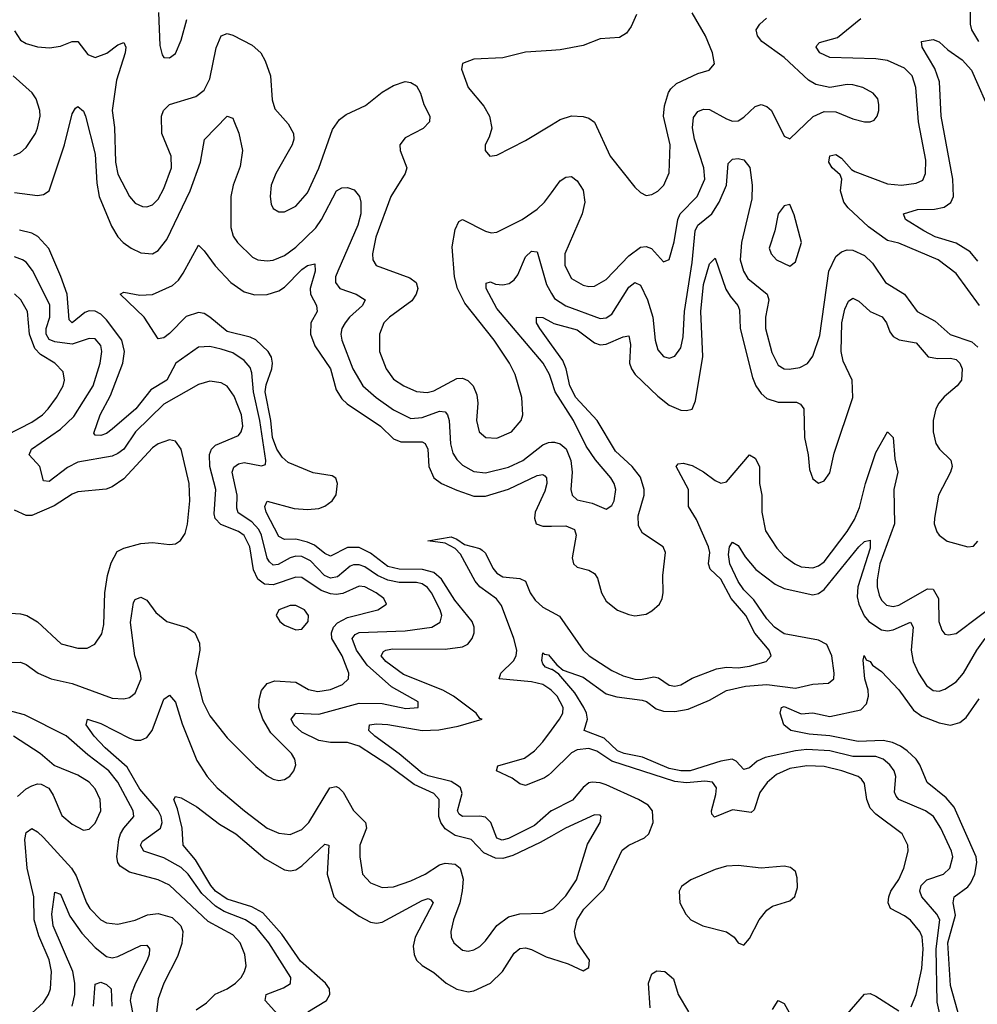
# Model space of a CAD drawing. Header units: inches. Extents: x 1843162 to 1959474, y 907081 to 1016326.
# Tile 595 of 656: x 1938148 to 1941483, y 964476 to 967906. Entities that reach past the tile are written whole.
import ezdxf

# ---------------------------------------------------------------- set-up
doc = ezdxf.new("R2010")
doc.units = ezdxf.units.IN
doc.header["$MEASUREMENT"] = 0
doc.layers.add('B9936', color=7, linetype='Continuous')
doc.layers.add('B9946', color=7, linetype='Continuous')

msp = doc.modelspace()

# ---------------------------------------------------------------- linework, layer by layer
at = {"layer": 'B9936', "color": 5}
for points, elevation in [([(1938631.1, 967931.1), (1938635.8, 967815.8), (1938643.8, 967783.8), (1938650, 967774), (1938670, 967772.7), (1938690, 967788.5), (1938710, 967834.8), (1938730, 967906.8)], 580), ([(1938130, 967866.7), (1938150, 967834.7), (1938170, 967822.5), (1938210, 967811.9), (1938251.7, 967808.3), (1938290, 967813.3), (1938330, 967830.1), (1938350, 967830.2), (1938384.9, 967784.9), (1938410, 967774.5), (1938450.7, 967789.3), (1938490, 967817.8), (1938510, 967827), (1938517.3, 967810), (1938515.4, 967790), (1938485.1, 967694.9), (1938470.1, 967590.1), (1938477.9, 967530), (1938481.3, 967410), (1938490, 967367.6), (1938530, 967290.2), (1938550, 967267.2), (1938575.5, 967255.5), (1938590, 967254), (1938610, 967260.6), (1938630, 967280.2), (1938650, 967318.3), (1938676.6, 967390), (1938674.7, 967430), (1938642.8, 967510), (1938641.8, 967570), (1938648.7, 967590), (1938670, 967610.7), (1938761.1, 967638.9), (1938790, 967660.8), (1938810, 967700.3), (1938831.7, 967808.3), (1938850, 967850.2), (1938870, 967857.5), (1938890, 967851.8), (1938957.5, 967817.5), (1938987.9, 967790), (1939002.8, 967762.8), (1939020.8, 967710), (1939027.2, 967627.2), (1939035.9, 967595.9), (1939082.7, 967542.7), (1939101.7, 967510), (1939102.3, 967490), (1939096.5, 967470), (1939039.3, 967370), (1939023.2, 967330), (1939019.6, 967290), (1939023.6, 967263.6), (1939030, 967247.7), (1939050, 967237.1), (1939070, 967237), (1939110, 967256.9), (1939150, 967302.7), (1939190, 967388.9), (1939236.9, 967523.1), (1939262.1, 967557.9), (1939284.7, 967575.3), (1939352.7, 967607.3), (1939410, 967653.8), (1939450, 967677.1), (1939490.1, 967690.1), (1939510, 967687.2), (1939530, 967675.2), (1939543.2, 967650), (1939555.2, 967610), (1939576.1, 967570), (1939575.6, 967550), (1939553.2, 967526.9), (1939490, 967494.8), (1939472.1, 967470), (1939472.7, 967450), (1939496.2, 967390), (1939490.2, 967370), (1939440.7, 967290), (1939388, 967148), (1939376.3, 967090), (1939377.8, 967070), (1939389.6, 967049.6), (1939507, 967007), (1939529.1, 966990), (1939534.7, 966970), (1939528.8, 966950), (1939513.4, 966926.6), (1939435.2, 966870), (1939415.8, 966850), (1939400.4, 966810), (1939401.1, 966750), (1939423.9, 966690), (1939450, 966654), (1939485.2, 966630), (1939530, 966610.8), (1939567.5, 966607.5), (1939590, 966613.5), (1939670, 966655.9), (1939690, 966657.1), (1939709.2, 966649.2), (1939727.4, 966630), (1939739.6, 966599.6), (1939743.3, 966570), (1939738.9, 966510), (1939748.2, 966470), (1939771.1, 966451.1), (1939810, 966448.1), (1939860.4, 966470), (1939894.8, 966510), (1939900.3, 966530), (1939896.5, 966590), (1939873.4, 966670), (1939853.6, 966710), (1939800.8, 966790), (1939698, 966918), (1939672.5, 966970), (1939662, 967010), (1939654.3, 967114.3), (1939664.6, 967175.4), (1939677.2, 967202.7), (1939690, 967210.3), (1939770, 967169.4), (1939790, 967163.5), (1939810, 967165.4), (1939897.7, 967210), (1939950, 967245.7), (1939976.1, 967270), (1940000, 967302.9)], 560), ([(1940000, 967798.7), (1939910, 967793.3), (1939830, 967773.3), (1939730, 967768.3), (1939690, 967753.3), (1939686.1, 967733.9), (1939710.3, 967670), (1939764.3, 967604.3), (1939784, 967570), (1939792.1, 967527.9), (1939783.4, 967496.6), (1939768.5, 967470), (1939768.5, 967450), (1939784.7, 967430), (1939810, 967434), (1939910, 967484.6), (1940000, 967539.8)], 580), ([(1938127.2, 967432.8), (1938150, 967443.5), (1938170, 967460.8), (1938202.6, 967510), (1938210, 967528.4), (1938218.7, 967570), (1938217.9, 967590), (1938204.5, 967630), (1938190.7, 967650.7), (1938124.7, 967710)], 560), ([(1938130, 967303.7), (1938210, 967293.6), (1938230, 967296.6), (1938250.3, 967309.7), (1938304.2, 967470), (1938330, 967578), (1938342.4, 967597.6), (1938350, 967604), (1938370, 967587.7), (1938376.5, 967570), (1938410, 967437.3), (1938416.5, 967336.5), (1938424, 967290), (1938467.1, 967187.1), (1938489.3, 967149.3), (1938508.5, 967130), (1938535.5, 967110), (1938570, 967093.3), (1938610, 967090.1), (1938630, 967101.4), (1938660.1, 967139.9), (1938741.5, 967310), (1938777.2, 967410), (1938791.2, 967488.8), (1938870, 967570.3), (1938890, 967563), (1938894, 967554), (1938910.7, 967510.7), (1938923.5, 967450), (1938915.1, 967395.1), (1938891.8, 967330), (1938882.7, 967290), (1938882.6, 967182.6), (1938891.7, 967151.7), (1938906, 967130), (1938958.3, 967078.4), (1938977.3, 967070), (1939010, 967066), (1939030, 967068.4), (1939070, 967085), (1939110, 967113.7), (1939178.6, 967181.4), (1939198.6, 967210), (1939251.6, 967310), (1939270, 967320.1), (1939290, 967321.9), (1939312.8, 967312.8), (1939331, 967290), (1939336.1, 967270), (1939335.9, 967230), (1939325.5, 967190), (1939255.5, 967030), (1939248.1, 967010), (1939247.6, 966990), (1939263.2, 966970), (1939319.5, 966950), (1939351.5, 966930), (1939342.2, 966910), (1939296.8, 966870), (1939280.9, 966850), (1939270.1, 966830), (1939266.7, 966810), (1939270.2, 966789.8), (1939307.9, 966690), (1939342.9, 966630), (1939388.8, 966590), (1939450, 966547.1), (1939510, 966516.5), (1939550, 966520.4), (1939610, 966542.2), (1939630, 966539.4), (1939638.1, 966530), (1939643.9, 966510), (1939648.3, 966428.3), (1939656.4, 966396.4), (1939670, 966374.5), (1939690, 966354.4), (1939730, 966332.3), (1939770, 966327), (1939850, 966347), (1939899.8, 966370), (1939970, 966424.7), (1939990, 966433), (1940000, 966433.9)], 540), ([(1940000, 965062), (1939960.6, 965039.4), (1939865, 964995), (1939830, 964984.5), (1939804.7, 964984.7), (1939763.8, 965003.8), (1939720.4, 965050), (1939664.7, 965064.7), (1939630, 965087.3), (1939614.1, 965110), (1939607.5, 965130), (1939608.7, 965190), (1939590.6, 965210), (1939521.6, 965241.6), (1939430.4, 965310), (1939330, 965375), (1939290, 965387.6), (1939230, 965387.6), (1939190, 965395.4), (1939130, 965424.1), (1939102.2, 965450), (1939092.9, 965470), (1939109.5, 965490.5), (1939190, 965486.6), (1939330, 965525), (1939410, 965524), (1939492.9, 965507.1), (1939536.2, 965510), (1939536, 965530), (1939442.3, 965582.3), (1939357.6, 965657.6), (1939320.5, 965710), (1939305.8, 965750), (1939315.7, 965764.3), (1939330, 965771.3), (1939490, 965777.6), (1939583.6, 965790), (1939612.6, 965807.4), (1939617.9, 965830), (1939612.6, 965850), (1939582.3, 965910), (1939568.5, 965928.5), (1939550, 965940.3), (1939530, 965945.4), (1939470, 965945.7), (1939430, 965953.5), (1939393.5, 965970), (1939350, 965999.5), (1939330, 966006.6), (1939310, 966006.7), (1939298.2, 966001.8), (1939254.6, 965965.4), (1939230, 965960.7), (1939208.8, 965970), (1939160.6, 966020.6), (1939130, 966035.6), (1939110, 966036.8), (1939090, 966031.3), (1939048, 966008), (1939030, 966005.7), (1939017.7, 966017.7), (1939010, 966030.8), (1938990.5, 966110), (1938980.8, 966130), (1938956.8, 966156.8), (1938908.4, 966188.4), (1938903.9, 966203.9), (1938905.4, 966250), (1938888.3, 966330), (1938893.3, 966346.7), (1938910, 966359.3), (1938930, 966363), (1938990, 966351.3), (1939003.6, 966356.4), (1939004.8, 966370), (1938983.7, 966510), (1938961.7, 966610), (1938955.9, 966675.9), (1938950, 966694.4), (1938930, 966719.2), (1938890, 966744.9), (1938850, 966758.7), (1938810, 966767.9), (1938770, 966765.2), (1938691.5, 966710), (1938660.6, 966650), (1938603.9, 966616.1), (1938552.7, 966550), (1938470, 966479.2), (1938450, 966465), (1938430, 966458), (1938410, 966458.4), (1938405.4, 966465.4), (1938428.5, 966530), (1938463.5, 966596.5), (1938507.1, 966710), (1938513.2, 966750), (1938502.9, 966790), (1938450, 966860.3), (1938430, 966880.1), (1938410, 966891.1), (1938390, 966892), (1938374.6, 966885.4), (1938330, 966849.9), (1938320.5, 966860.5), (1938312.5, 966950), (1938291.3, 967011.3), (1938249.2, 967109.2), (1938210.5, 967150.5), (1938190, 967162.8), (1938147.3, 967172.7)], 540), ([(1940000, 965150.7), (1939998.7, 965150), (1939941.3, 965098.7), (1939850, 965053.9), (1939827.8, 965047.8), (1939810, 965055.2), (1939789.3, 965109.3), (1939770, 965127.6), (1939750, 965131.5), (1939690, 965129.9), (1939679, 965139), (1939672.7, 965150), (1939688.4, 965210), (1939682.6, 965230), (1939676.3, 965236.2), (1939650, 965252.6), (1939570, 965271.7), (1939550, 965280.9), (1939470, 965349), (1939384.7, 965410), (1939364, 965430), (1939366.3, 965450), (1939390, 965453.3), (1939429.6, 965450.4), (1939549.3, 965429.4), (1939607.4, 965432.6), (1939674.8, 965445.2), (1939758, 965470), (1939750, 965472), (1939738, 965490), (1939658.6, 965550), (1939621.7, 965570), (1939484.8, 965624.8), (1939422.5, 965670), (1939407.3, 965690), (1939415, 965705), (1939422.6, 965710), (1939446, 965714), (1939630, 965713.1), (1939690, 965721.8), (1939709.2, 965730.8), (1939724.3, 965750), (1939730.7, 965770), (1939730.7, 965790), (1939724.3, 965810), (1939663.7, 965883.6), (1939617.2, 965957.2), (1939590, 965980.5), (1939551.3, 965991.3), (1939470, 965992.1), (1939430, 966001.1), (1939370, 966048.1), (1939330, 966067), (1939290, 966067.4), (1939230, 966036.9), (1939210, 966047), (1939175, 966075), (1939150, 966086), (1939110, 966096.4), (1939070, 966095.6), (1939050, 966106.1), (1939006.4, 966190), (1939001.2, 966210), (1939010, 966228.9), (1939103.3, 966203.2), (1939150, 966199.3), (1939190, 966203.7), (1939210, 966210.9), (1939236.1, 966230), (1939250, 966250.3), (1939255.1, 966290), (1939248.5, 966308.5), (1939236.5, 966316.5), (1939170, 966328), (1939083.2, 966363.2), (1939061.9, 966381.9), (1939043.1, 966410), (1939028.2, 966450), (1939022.8, 966510), (1939003.2, 966610), (1939005.8, 966634.2), (1939025.6, 966690), (1939028.1, 966710), (1939024.6, 966730), (1939013.5, 966750), (1938970, 966790.3), (1938950, 966799.8), (1938870, 966820.3), (1938810, 966869.9), (1938790, 966882.8), (1938770, 966885.4), (1938727.6, 966872.4), (1938670, 966813.3), (1938650, 966798.3), (1938630, 966794.5), (1938581, 966870), (1938497.2, 966950), (1938510, 966957.1), (1938566.6, 966946.6), (1938610, 966948.5), (1938680.4, 966979.6), (1938700.9, 966999.1), (1938717, 967023), (1938770, 967120.5), (1938790, 967101.1), (1938828.3, 967048.3), (1938882.7, 966990), (1938930, 966958.5), (1938967.2, 966947.2), (1939010, 966949.1), (1939050, 966961.4), (1939070, 966974.3), (1939130, 967035.5), (1939150, 967050.1), (1939175.4, 967055.4), (1939176.8, 967030), (1939159.9, 966970), (1939160.8, 966950), (1939181.6, 966910), (1939183.6, 966890), (1939161.8, 966850), (1939161.1, 966810), (1939176.2, 966770), (1939230.3, 966690.3), (1939250, 966616.9), (1939270, 966585), (1939288.1, 966568.1), (1939404.4, 966490), (1939450, 966446), (1939475, 966435), (1939550, 966435.3), (1939560.2, 966430), (1939569.6, 966409.6), (1939572.9, 966350), (1939590, 966310.2), (1939616.9, 966290), (1939670, 966266.8), (1939730, 966246.4), (1939770, 966245.8), (1939850, 966270.1), (1939950, 966318.2), (1939970, 966321.7), (1939977.3, 966317.3), (1939982.1, 966310), (1939983.4, 966290), (1939976.4, 966263.6), (1939943.4, 966190), (1939940.5, 966170), (1939947.2, 966150), (1939970, 966141.2), (1940000, 966141.9)], 520), ([(1938016.8, 965663.2), (1938150, 965667.7), (1938170, 965659.8), (1938212.4, 965630), (1938257.6, 965610), (1938330, 965594), (1938470, 965543.1), (1938510, 965539.8), (1938530, 965545.4), (1938550, 965560.2), (1938571.1, 965610), (1938568.9, 965630), (1938548.3, 965690), (1938533.5, 965806.5), (1938544.5, 965875.5), (1938550, 965886.7), (1938570, 965894.4), (1938590, 965884.4), (1938621.4, 965841.4), (1938660.2, 965810), (1938730, 965789.3), (1938758.1, 965770), (1938774.1, 965734.1), (1938775.5, 965710), (1938759.8, 965630), (1938786.1, 965530), (1938810, 965480.8), (1938870, 965404.9), (1938970, 965304.4), (1939010, 965271.5), (1939030, 965260.2), (1939050, 965256), (1939070, 965259.5), (1939088.6, 965271.4), (1939103, 965290), (1939109.6, 965310.4), (1939105.7, 965330), (1939094.2, 965350), (1939022.2, 965422.2), (1938994.2, 965470), (1938980.8, 965510), (1938981.5, 965538.5), (1938990.4, 965569.6), (1939010, 965593.7), (1939036.7, 965603.4), (1939110, 965597.8), (1939153.3, 965573.3), (1939186.3, 965566.3), (1939230, 965572.8), (1939271.6, 965590), (1939292.7, 965610), (1939294.5, 965630), (1939270.9, 965690), (1939235.3, 965750), (1939233.7, 965770), (1939241, 965790), (1939255.2, 965804.8), (1939290, 965824), (1939394.7, 965850), (1939425.4, 965870), (1939416.4, 965890), (1939389, 965910), (1939350, 965929.9), (1939330, 965932.5), (1939273.2, 965906.8), (1939250, 965903.6), (1939230, 965905.9), (1939198, 965918), (1939130, 965962.7), (1939110, 965964), (1939030, 965937.1), (1939000, 965939.9), (1938976.9, 965956.9), (1938962.1, 965990), (1938949, 966070), (1938930, 966108.8), (1938910, 966122.7), (1938847.9, 966147.9), (1938828.8, 966168.8), (1938824.9, 966184.9), (1938830.7, 966269.3), (1938810.3, 966350), (1938808.3, 966391.7), (1938815.8, 966410), (1938830, 966424.2), (1938910, 966457.7), (1938919, 966470), (1938924.6, 966490), (1938919.9, 966530), (1938895.1, 966595.1), (1938870, 966628.9), (1938850, 966641.5), (1938810, 966647), (1938770, 966635.4), (1938650, 966566.4), (1938550.5, 966470), (1938510.1, 966410), (1938490, 966394.4), (1938470, 966385.4), (1938350, 966364.8), (1938314.2, 966345.8), (1938250, 966297), (1938230, 966299.5), (1938217.3, 966350), (1938181, 966390), (1938188.2, 966410), (1938290, 966479.6), (1938335.8, 966524.1), (1938403, 966630), (1938427.5, 966710), (1938433.4, 966750), (1938430, 966770.9), (1938410, 966794.4), (1938390, 966795.8), (1938330, 966775.6), (1938270, 966783.7), (1938250, 966791.6), (1938239.8, 966810), (1938240.1, 966830), (1938252.4, 966870), (1938252.5, 966912.5), (1938192.7, 967032.7), (1938170, 967061), (1938157.2, 967070), (1938130, 967079.9)], 560), ([(1940000, 966649.1), (1939993.1, 966670), (1939970.7, 966710), (1939810, 966900.2), (1939772.4, 966970), (1939772, 966988), (1939787.4, 966992.6), (1939804.8, 966984.8), (1939830, 966982.3), (1939852.6, 966987.4), (1939870, 966999.4), (1939883.3, 967016.7), (1939910, 967079.6), (1939930, 967099.1), (1939950, 967097.1), (1939983, 966983), (1940000, 966952.7)], 540), ([(1938101.2, 966458.8), (1938190, 966503.6), (1938227.5, 966530), (1938246.7, 966550), (1938276.4, 966590), (1938298.6, 966630), (1938303.9, 966650), (1938298.8, 966678.8), (1938270, 966709.9), (1938220, 966740), (1938200.9, 966760.9), (1938182.3, 966810), (1938174.6, 966890), (1938151.9, 966930), (1938130, 966950.6)], 580), ([(1940000, 966773.1), (1939958.9, 966830), (1939947.5, 966850), (1939947.7, 966870), (1939970, 966868.2), (1940000, 966852.2)], 520), ([(1938062.3, 965842.3), (1938150, 965836.2), (1938172.7, 965830), (1938210, 965808.1), (1938291.9, 965731.9), (1938350, 965716.9), (1938383.1, 965716.9), (1938409.8, 965730.2), (1938433.9, 965766.1), (1938440.9, 965799.1), (1938444.2, 965910), (1938453.1, 965970), (1938466, 966014), (1938486.7, 966053.3), (1938510, 966065.6), (1938570, 966081.6), (1938610, 966084.7), (1938670, 966078.4), (1938690, 966080.5), (1938707.8, 966092.2), (1938723.9, 966116.1), (1938731.9, 966148.1), (1938740.6, 966230), (1938737.7, 966290), (1938709.8, 966409.8), (1938690, 966437.4), (1938670, 966442.7), (1938630, 966429), (1938610, 966414.9), (1938510, 966306.2), (1938470, 966278.7), (1938449.2, 966270.8), (1938350, 966261), (1938330, 966253.3), (1938267.8, 966212.2), (1938190, 966178.4), (1938170, 966178.6), (1938130, 966197.9)], 580), ([(1940000, 965569.2), (1939994.5, 965574.5), (1939970, 965589.9), (1939930, 965599.1), (1939817.7, 965610), (1939823, 965630), (1939867.3, 965672.7), (1939877.1, 965690), (1939879.2, 965710), (1939869.3, 965750), (1939825.8, 965865.8), (1939808.2, 965888.2), (1939750.4, 965930), (1939733.7, 965950), (1939683.6, 966043.6), (1939664.2, 966064.2), (1939630, 966082.8), (1939569.7, 966090.3), (1939650, 966104), (1939670, 966096.3), (1939697.5, 966077.5), (1939750, 966064.3), (1939758.5, 966058.5), (1939770, 966047.2), (1939795.9, 965995.9), (1939810, 965977.8), (1939830, 965965.1), (1939890, 965959.1), (1939909.6, 965949.6), (1939926, 965910), (1939943.6, 965883.6), (1939970, 965859.9), (1940000, 965843.3)], 480), ([(1940000, 965642.9), (1939979.7, 965650), (1939970, 965662.4), (1939966.6, 965673.4), (1939970, 965700.7), (1939975.3, 965695.3), (1939990, 965693.6), (1940000, 965681)], 460), ([(1939150, 964325.8), (1939002.2, 964490), (1939006.2, 964510), (1939066, 964534), (1939090.9, 964549.1), (1939091.7, 964570), (1939015.3, 964690), (1938970, 964745.8), (1938934.5, 964770), (1938859.6, 964799.6), (1938830, 964817.5), (1938782.5, 964862.5), (1938734.7, 964930), (1938710, 964952.6), (1938650, 964986.7), (1938579.8, 965010), (1938568.9, 965030), (1938575.5, 965044.5), (1938638.3, 965090), (1938644, 965110), (1938640.1, 965130), (1938630, 965151.3), (1938565.9, 965225.9), (1938521.8, 965301.8), (1938445, 965370), (1938407.6, 965410), (1938379, 965450), (1938384, 965470), (1938430, 965453.9), (1938530, 965402.7), (1938550, 965396.1), (1938570, 965396.6), (1938590, 965405.2), (1938609.2, 965430), (1938650, 965539.5), (1938670, 965552.6), (1938690, 965529.1), (1938713.6, 965453.6), (1938764.9, 965324.9), (1938800.4, 965270), (1938835.9, 965230), (1938930.2, 965150), (1939010, 965090.2), (1939050, 965071.8), (1939090, 965067.7), (1939130, 965084.6), (1939155.3, 965110), (1939227.7, 965230), (1939250, 965235), (1939259.1, 965230), (1939274.9, 965214.9), (1939310, 965151.6), (1939352.5, 965110), (1939355.5, 965090), (1939332.6, 965030), (1939332.1, 964990), (1939342.3, 964930), (1939370, 964898.9), (1939410, 964882.7), (1939450, 964885.6), (1939510, 964906.4), (1939560.3, 964930), (1939610, 964961.5), (1939630, 964968.1), (1939664.5, 964964.5), (1939682.3, 964950), (1939691.8, 964911.8), (1939688.5, 964871.5), (1939680.4, 964830), (1939658.3, 964770), (1939649.4, 964730), (1939651.1, 964710), (1939659.7, 964690), (1939690, 964664.5), (1939710, 964661.1), (1939730, 964665.6), (1939750, 964677.2), (1939770, 964696.9), (1939809.1, 964750.9), (1939850, 964781.1), (1939890, 964791.6), (1939970, 964794.1), (1940000, 964806.9)], 540), ([(1938762.8, 964457.2), (1938798.2, 964481.8), (1938828.1, 964511.9), (1938870, 964530.2), (1938899.3, 964550), (1938918.9, 964570), (1938930.7, 964590), (1938936.5, 964610), (1938932, 964650), (1938915.2, 964690), (1938890, 964718.5), (1938804.6, 964764.6), (1938670, 964891.7), (1938630, 964909.9), (1938530, 964936.6), (1938497.9, 964957.9), (1938489.9, 964970), (1938486.1, 964990), (1938493.5, 965050), (1938498.5, 965070), (1938510, 965089.5), (1938545, 965130), (1938543.2, 965150), (1938489.2, 965250), (1938458.7, 965290), (1938385.4, 965345.4), (1938310, 965411.7), (1938164.9, 965484.9), (1938050, 965514.2)], 560), ([(1940000, 965283.8), (1939990, 965274), (1939975.3, 965264.7), (1939910, 965237.8), (1939890, 965243.7), (1939863.5, 965263.5), (1939807.9, 965290), (1939813, 965307), (1939906.1, 965333.9), (1939941.2, 965358.8), (1939969.8, 965390.2), (1940000, 965431.4)], 480), ([(1938140.5, 965199.5), (1938170, 965226.8), (1938190, 965237.6), (1938210, 965243.8), (1938222.5, 965242.5), (1938248.8, 965228.8), (1938264.2, 965204.2), (1938294.1, 965134.1), (1938330, 965103.5), (1938370, 965082.8), (1938390, 965086.5), (1938410, 965107.6), (1938430.5, 965150), (1938427.6, 965190), (1938410, 965227.1), (1938389.8, 965250), (1938350, 965274), (1938268.1, 965308.1), (1938219.2, 965350), (1938126.6, 965410)], 580), ([(1939151.6, 964450), (1939216.9, 964490), (1939227.6, 964510), (1939226.3, 964530), (1939213.1, 964550), (1939126.2, 964626.2), (1939060.5, 964720.5), (1938994.8, 964794.8), (1938956.1, 964816), (1938870, 964842.6), (1938830, 964869.9), (1938812.9, 964890), (1938759.6, 964979.6), (1938717, 965030), (1938713.2, 965090), (1938696.9, 965156.9), (1938684.1, 965190), (1938690, 965200.3), (1938710, 965195.4), (1938764.4, 965164.4), (1938843.3, 965103.3), (1938900.2, 965070), (1939003, 964983), (1939070, 964944.9), (1939090, 964941), (1939110, 964944.6), (1939130, 964958), (1939210, 965033.8), (1939224, 965030), (1939218.3, 964930), (1939242, 964850), (1939255.4, 964835.4), (1939330, 964783.8), (1939370, 964762.2), (1939390, 964759.1), (1939410, 964761.9), (1939550, 964838.2), (1939570, 964845), (1939580.2, 964840.2), (1939588.4, 964830), (1939524.8, 964710), (1939518.4, 964678.4), (1939521.2, 964650), (1939530.2, 964630), (1939550, 964610.9), (1939590, 964586.9), (1939633, 964550), (1939670, 964528.9), (1939710, 964519.8), (1939730, 964522.7), (1939787, 964550), (1939829.2, 964590), (1939870, 964654.2), (1939890, 964671), (1939910, 964673), (1939930, 964667.1), (1939981.3, 964641.3), (1940000, 964635.6)], 520), ([(1938190, 964445.5), (1938230, 964482.7), (1938248.1, 964510), (1938255.3, 964530), (1938258.2, 964590), (1938250, 964630.9), (1938214.9, 964714.9), (1938197.9, 964770), (1938197.1, 964850), (1938173.5, 964950), (1938165.3, 965050), (1938170, 965074.9), (1938190, 965088.4), (1938210, 965077.3), (1938230, 965057.2), (1938327.7, 964950), (1938343.9, 964923.9), (1938379.8, 964830), (1938391.6, 964810), (1938430, 964771), (1938450, 964760.2), (1938490, 964755), (1938550, 964769.6), (1938592.6, 964787.4), (1938630, 964792.3), (1938679, 964779), (1938708.4, 964750), (1938715.8, 964730), (1938712.2, 964687.8), (1938697.1, 964642.9), (1938649.4, 964550), (1938630, 964495.1), (1938616.8, 964390)], 560), ([(1938330.5, 964469.5), (1938340.1, 964510), (1938339.6, 964550), (1938332.4, 964590), (1938264.4, 964750), (1938259.9, 964790), (1938270, 964867.3), (1938290, 964860.3), (1938322.8, 964782.8), (1938364.2, 964724.2), (1938410, 964674.5), (1938450, 964642.8), (1938470, 964638.6), (1938490, 964642.9), (1938570, 964681.6), (1938590, 964681.8), (1938599.3, 964670), (1938599.1, 964650), (1938591.8, 964630), (1938550.8, 964550), (1938535.6, 964510), (1938532.3, 964490), (1938543.7, 964430)], 540), ([(1938405.3, 964470), (1938410, 964546.4), (1938430, 964552.8), (1938450, 964545.2), (1938466.5, 964530), (1938468.6, 964470)], 520)]:
    msp.add_lwpolyline(points, dxfattribs=dict(at, elevation=elevation))
at = {"layer": 'B9936', "color": 5, "elevation": 580}
msp.add_lwpolyline([(1939110, 965865.7), (1939090, 965865.4), (1939050.7, 965850), (1939040.7, 965830), (1939054, 965810), (1939070, 965796.3), (1939110, 965780.5), (1939130, 965783), (1939152.2, 965810), (1939153.5, 965830), (1939139.7, 965850)], close=True, dxfattribs=at)
at = {"layer": 'B9946', "color": 5}
for points, elevation in [([(1941459.1, 968019.1), (1941458.5, 967890), (1941463.3, 967870), (1941487.7, 967830)], 540), ([(1940000, 967539.8), (1940030, 967558.2), (1940070, 967571), (1940110, 967569.2), (1940130, 967562.7), (1940150, 967548.4), (1940204, 967430), (1940290, 967323), (1940310, 967304), (1940330, 967293.4), (1940350, 967297.1), (1940370, 967308.5), (1940391, 967330), (1940410, 967372), (1940413.2, 967470), (1940390.6, 967570), (1940394, 967606), (1940408.1, 967651.9), (1940415.2, 967664.8), (1940436, 967684), (1940510, 967718.9), (1940549.7, 967730.3), (1940567.7, 967752.3), (1940560.5, 967790), (1940536.3, 967850), (1940490, 967929.4)], 580), ([(1940296.5, 967923.5), (1940277.5, 967882.5), (1940260.9, 967859.1), (1940236.7, 967843.3), (1940170, 967838.7), (1940110, 967815.6), (1940030, 967800.5), (1940000, 967798.7)], 580), ([(1940000, 967302.9), (1940030, 967344.2), (1940050, 967357.8), (1940070, 967359.2), (1940090, 967344.7), (1940110, 967311.7), (1940116.4, 967270), (1940106.6, 967230), (1940046.9, 967090), (1940046.8, 967050), (1940070, 967004.3), (1940110, 966981.4), (1940130, 966976.3), (1940150, 966977.7), (1940190, 967001), (1940270, 967083.4), (1940310, 967113.1), (1940330, 967115.5), (1940348.7, 967108.7), (1940390, 967062), (1940409.7, 967070.3), (1940427.5, 967132.5), (1940439.6, 967210), (1940448, 967230), (1940507.3, 967290), (1940534, 967350), (1940530.6, 967390), (1940498.1, 967490), (1940491.3, 967528.7), (1940495.1, 967564.9), (1940510, 967586.3), (1940530, 967594.7), (1940550, 967593.6), (1940610, 967560.1), (1940630, 967552.1), (1940650, 967553.6), (1940670, 967566), (1940710, 967604), (1940730.5, 967610), (1940750, 967604), (1940765.8, 967590), (1940810, 967500.7), (1940830, 967490.6), (1940911.1, 967568.9), (1940950, 967586.2), (1940990, 967584.6), (1941050, 967560.8), (1941090, 967550.3), (1941110, 967550.4), (1941123.6, 967556.4), (1941134, 967570), (1941140.5, 967590), (1941140.5, 967610), (1941136.3, 967630), (1941120.7, 967650), (1941084.5, 967670), (1941050, 967679.1), (1941030, 967679.8), (1940970, 967669.8), (1940920.6, 967680.6), (1940895.8, 967695.8), (1940810, 967774.5), (1940732.9, 967830), (1940717.4, 967850), (1940713.1, 967870), (1940726.2, 967890), (1940748.6, 967911.4)], 560), ([(1941490.5, 966910), (1941410, 967021.6), (1941346.4, 967070), (1941210, 967127.4), (1941170, 967136.7), (1941104.4, 967184.4), (1941033, 967250), (1941018.5, 967270), (1941006.2, 967310), (1941010.9, 967350.9), (1941005, 967365), (1940977.6, 967390), (1940965.7, 967410), (1940970, 967431.3), (1940990, 967436), (1941010, 967423.9), (1941044.6, 967384.6), (1941057.2, 967377.2), (1941170, 967333.9), (1941219, 967330), (1941270, 967336.4), (1941293.2, 967346.8), (1941302.8, 967370), (1941303.7, 967416.3), (1941278.7, 967550), (1941269.4, 967670), (1941256.1, 967710), (1941230, 967736.9), (1941170, 967764), (1941129.9, 967769.9), (1940970, 967774.5), (1940935.1, 967790), (1940922.2, 967810), (1940924.4, 967815.6), (1940934.1, 967825.9), (1940996, 967844), (1941077.2, 967910)], 540), ([(1941484.9, 967064.9), (1941457.8, 967097.8), (1941410, 967127.5), (1941336.2, 967150), (1941296.5, 967170), (1941232.6, 967210), (1941225.6, 967230), (1941275, 967245), (1941333.6, 967246.4), (1941367.5, 967252.5), (1941391.2, 967268.8), (1941400.1, 967290), (1941398.4, 967350), (1941357.1, 967570), (1941351.8, 967690), (1941335.6, 967735.6), (1941291.6, 967810), (1941289.3, 967830), (1941330, 967836.5), (1941350, 967828.5), (1941380.6, 967800.6), (1941430, 967766.3), (1941462.8, 967730), (1941533.9, 967570)], 520), ([(1940000, 966952.7), (1940010, 966934.8), (1940049.5, 966909.5), (1940170, 966864.6), (1940190, 966866.9), (1940210, 966880.1), (1940270, 966973.9), (1940290.4, 966990), (1940310, 966981.1), (1940334.4, 966930), (1940352.6, 966870), (1940361.1, 966790), (1940370, 966756.4), (1940390, 966732.7), (1940410, 966727.2), (1940430, 966734), (1940450, 966763.1), (1940458.5, 966801.5), (1940463.5, 966890), (1940490, 967060.4), (1940500.8, 967170), (1940510, 967190), (1940558.4, 967230), (1940583.5, 967270), (1940609.1, 967330), (1940614.9, 967405.1), (1940630, 967420.3), (1940650, 967422.4), (1940670, 967417.3), (1940691, 967391), (1940698.9, 967330), (1940697.9, 967282.1), (1940662, 967130), (1940657.7, 967070), (1940668.8, 967030), (1940684.5, 967004.5), (1940751.6, 966950), (1940757.1, 966930), (1940745.5, 966870), (1940745, 966830), (1940767.1, 966747.1), (1940790, 966702.8), (1940810, 966690.2), (1940828.1, 966688.1), (1940865.2, 966694.8), (1940891.4, 966708.6), (1940910, 966734), (1940934.7, 966805.3), (1940966.2, 967030), (1940990, 967080.5), (1941010, 967097.3), (1941030, 967104), (1941050, 967103.3), (1941090, 967085), (1941117.9, 967057.9), (1941162.9, 966990), (1941229.3, 966949.3), (1941273.2, 966890), (1941336.1, 966856.1), (1941388.9, 966808.9), (1941464.1, 966784.1), (1941484.8, 966764.8)], 540), ([(1940000, 966852.2), (1940008, 966848), (1940090, 966825.7), (1940150, 966780.8), (1940170, 966773.9), (1940190, 966775.4), (1940250, 966801.7), (1940270, 966804.4), (1940274.8, 966774.8), (1940271.9, 966710), (1940278.3, 966690), (1940291.9, 966670), (1940370, 966594.1), (1940410, 966562.8), (1940450, 966545.5), (1940470, 966544.1), (1940490, 966549.1), (1940502.2, 966577.8), (1940526.9, 966733.1), (1940520.2, 966890), (1940530, 966983.8), (1940550, 967056), (1940570, 967074.9), (1940607.6, 966967.6), (1940622.2, 966942.3), (1940649.5, 966910), (1940654.9, 966894.9), (1940657.7, 966830), (1940700.1, 966660.1), (1940711.5, 966630), (1940730, 966603.6), (1940750, 966586.2), (1940790, 966573.2), (1940853.1, 966573.1), (1940866.9, 966566.9), (1940879, 966550), (1940881, 966450), (1940894.1, 966390), (1940898.8, 966338.8), (1940910, 966306.4), (1940930, 966291.6), (1940950, 966299.6), (1940970, 966327.2), (1940984.4, 966395.6), (1941049.4, 966590), (1941047, 966650), (1941016.3, 966716.3), (1941009.5, 966750), (1941011.6, 966850), (1941022.3, 966897.7), (1941034.4, 966925.6), (1941050, 966935.8), (1941070, 966925.6), (1941109.7, 966889.7), (1941151.4, 966871.4), (1941167.5, 966850), (1941178.9, 966818.9), (1941190, 966802.5), (1941211.1, 966791.1), (1941270, 966779.8), (1941311.5, 966731.5), (1941345.2, 966725.2), (1941390, 966726.8), (1941410, 966721.7), (1941422.7, 966710), (1941430.8, 966690), (1941427.7, 966650), (1941413.3, 966630), (1941367.7, 966592.3), (1941349.7, 966570), (1941338.2, 966550), (1941329.6, 966510), (1941329.6, 966470), (1941338.2, 966430), (1941351.6, 966410), (1941391.4, 966371.4), (1941395.9, 966350), (1941390.4, 966329.6), (1941348.1, 966250), (1941333.8, 966170), (1941333.5, 966150), (1941342.5, 966122.5), (1941350.2, 966110), (1941378.4, 966090), (1941450, 966070.2), (1941470, 966072.6), (1941485.6, 966090)], 520), ([(1940000, 966141.9), (1940050, 966142.9), (1940080.1, 966130), (1940085.6, 966110), (1940071.9, 966031.9), (1940077.1, 966010), (1940090, 965998.8), (1940130, 965987.9), (1940150, 965976.8), (1940160.6, 965960.6), (1940174.2, 965910), (1940190, 965880.7), (1940229.6, 965849.6), (1940270, 965833.9), (1940290, 965829.5), (1940330, 965835.4), (1940350, 965846.4), (1940375.8, 965870), (1940385.7, 965890), (1940389, 965910), (1940388.4, 965970), (1940397.5, 966050), (1940388.9, 966070), (1940317.4, 966117.4), (1940303.2, 966143.2), (1940301.9, 966178.1), (1940323.1, 966250), (1940323.3, 966270), (1940310, 966311.9), (1940281.2, 966350), (1940222.9, 966402.9), (1940158.6, 966510), (1940085.2, 966590), (1940063.4, 966630), (1940050.6, 966690), (1940039.1, 966719.1), (1940000, 966773.1)], 520), ([(1940000, 966433.9), (1940010, 966434.7), (1940030, 966429), (1940051.5, 966411.5), (1940067.7, 966370), (1940072.3, 966330), (1940067.8, 966270), (1940071.5, 966250), (1940090, 966233.6), (1940141.6, 966221.6), (1940190, 966200.9), (1940210, 966213.7), (1940218.2, 966230), (1940224.5, 966270), (1940218.4, 966290), (1940207.3, 966310), (1940153.2, 966373.2), (1940120.5, 966420.5), (1940076.7, 966510), (1940012.8, 966610), (1940000, 966649.1)], 540), ([(1940000, 965843.3), (1940027.9, 965827.9), (1940110.1, 965710), (1940131.3, 965690), (1940210, 965638.5), (1940250, 965620.3), (1940290, 965608.7), (1940310, 965607.8), (1940356.7, 965616.7), (1940373.3, 965613.3), (1940410, 965587.6), (1940430, 965584.4), (1940450, 965588.9), (1940490, 965612.8), (1940575.3, 965644.7), (1940610, 965650.6), (1940650, 965648.6), (1940690, 965653.5), (1940747.6, 965670), (1940765.7, 965690), (1940758.4, 965710), (1940708.7, 965768.7), (1940676.7, 965830), (1940626, 965890), (1940590, 965956.7), (1940552.2, 965992.2), (1940546.5, 966010), (1940551.6, 966050), (1940546.8, 966070), (1940505.1, 966165.1), (1940477.1, 966210), (1940477.4, 966270), (1940434, 966350), (1940440.9, 966359.1), (1940458.5, 966361.5), (1940490, 966353.5), (1940530, 966331.5), (1940570, 966300.4), (1940590, 966291.7), (1940610, 966295.8), (1940689.9, 966390.1), (1940710, 966379), (1940725.1, 966350), (1940724.1, 966290), (1940732.2, 966250), (1940732.5, 966190), (1940745.4, 966125.4), (1940784.7, 966064.7), (1940810, 966037.5), (1940847.2, 966010), (1940870, 965999.8), (1940910, 965996.4), (1940930, 966003.1), (1940950, 966017.6), (1941030, 966123), (1941055.5, 966164.5), (1941073.3, 966206.7), (1941094.2, 966290), (1941130, 966398.2), (1941170, 966470.4), (1941190, 966450.5), (1941196.2, 966376.2), (1941206.4, 966330), (1941192.1, 966270), (1941194.9, 966150), (1941143.6, 966010), (1941134.5, 965954.5), (1941134.8, 965930), (1941141.7, 965901.7), (1941150, 965883.5), (1941167, 965867), (1941190, 965861.5), (1941210, 965866.4), (1941310, 965923.1), (1941330, 965922.8), (1941347.8, 965890), (1941349.6, 965809.6), (1941360, 965780), (1941370, 965766), (1941382.7, 965762.7), (1941410, 965768.4), (1941570, 965888.9)], 480), ([(1940000, 965681), (1940018.2, 965658.2), (1940040.4, 965640.4), (1940110, 965615.8), (1940190, 965557.9), (1940227.7, 965547.7), (1940315.6, 965535.6), (1940330.6, 965530.6), (1940365, 965505), (1940390, 965496.9), (1940430, 965495.8), (1940476.2, 965503.8), (1940550, 965535.8), (1940610, 965569.7), (1940675.4, 965584.6), (1940750, 965590), (1940850, 965577.6), (1940910, 965591.5), (1940965.2, 965594.8), (1940983.2, 965610), (1940985, 965630), (1940976.4, 965690), (1940958.7, 965730), (1940930, 965744.6), (1940810, 965766.2), (1940776.6, 965790), (1940750, 965819.2), (1940705.3, 965885.3), (1940670, 965919.6), (1940650, 965949.2), (1940620.9, 966010), (1940616.8, 966043.2), (1940620.4, 966070), (1940630, 966086), (1940650, 966074), (1940675, 966035), (1940711.3, 965991.3), (1940779.3, 965939.3), (1940810, 965924.8), (1940910, 965902), (1940930, 965906.9), (1940950, 965921.6), (1941070, 966069.3), (1941090, 966088), (1941110, 966093), (1941110, 966064.7), (1941066.6, 965930), (1941064.3, 965895.7), (1941070.4, 965870), (1941089.4, 965829.4), (1941104.9, 965810), (1941150, 965780.3), (1941170, 965777.5), (1941190, 965781), (1941250, 965807.1), (1941259.5, 965790), (1941253.3, 965710), (1941259.8, 965670), (1941278.5, 965630), (1941306.4, 965586.4), (1941330, 965568.8), (1941350, 965567.5), (1941370, 965573.6), (1941410, 965599.8), (1941435.4, 965630), (1941481.8, 965710), (1941510.9, 965750)], 460), ([(1941430, 964396.5), (1941390, 964541.6), (1941380.2, 964690), (1941407.2, 964787.2), (1941399.1, 964830), (1941403.2, 964850), (1941450, 964885.1), (1941461, 964899), (1941474.7, 964930), (1941481.8, 964970), (1941479, 964990), (1941403.2, 965163.2), (1941374.9, 965194.9), (1941308.3, 965248.4), (1941282.9, 965310), (1941269.7, 965329.7), (1941239.5, 965359.5), (1941215.2, 965375.2), (1941187.8, 965387.8), (1941155.1, 965395.1), (1941068.5, 965391.5), (1940970, 965411.9), (1940897.1, 965417.1), (1940834, 965430), (1940809.7, 965450), (1940796.9, 965490), (1940800.9, 965510), (1940810, 965513.8), (1940870, 965487.7), (1940910, 965491.8), (1940970, 965478.6), (1941077.6, 965502.4), (1941097.5, 965522.5), (1941103.8, 965550), (1941103, 965570), (1941090.9, 965610), (1941085.6, 965674.4), (1941089, 965691), (1941096, 965676), (1941110, 965670.8), (1941117.6, 965657.6), (1941150, 965635.8), (1941210, 965571.9), (1941261, 965501), (1941290, 965479.6), (1941350, 965456.9), (1941390, 965448.5), (1941422, 965458), (1941444.2, 965475.8), (1941490, 965540.4)], 440), ([(1941375.7, 964335.7), (1941343.5, 964483.5), (1941340.4, 964670), (1941353.1, 964770), (1941342.4, 964790), (1941289.5, 964850), (1941282.7, 964870), (1941287.4, 964890), (1941307.3, 964910), (1941365.1, 964930), (1941387.2, 964950), (1941397.7, 964990), (1941393.2, 965010), (1941356.4, 965090), (1941330.2, 965130.2), (1941302.8, 965150), (1941210, 965189.4), (1941200.8, 965200.8), (1941195.3, 965215.3), (1941199.3, 965270), (1941193.4, 965290), (1941179, 965310), (1941155.9, 965330), (1941130, 965339.4), (1941050, 965339.6), (1940970, 965359.4), (1940890, 965363.2), (1940850, 965358.9), (1940743.9, 965336.1), (1940716.7, 965323.3), (1940690, 965299.8), (1940670, 965294.2), (1940643.6, 965323.6), (1940629.9, 965329.9), (1940590, 965323.6), (1940482.6, 965290), (1940450, 965289), (1940410, 965297.9), (1940316.5, 965336.5), (1940253.7, 965350), (1940230, 965359.6), (1940183.8, 965403.8), (1940113.7, 965430), (1940124.9, 965470), (1940122.5, 965490), (1940113.1, 965510), (1940081.3, 965561.3), (1940025.7, 965625.7), (1940002.2, 965642.2), (1940000, 965642.9)], 460), ([(1940000, 965431.4), (1940028.4, 965470), (1940039.3, 965490), (1940041.2, 965510), (1940019.5, 965550), (1940000, 965569.2)], 480), ([(1941252.5, 964467.5), (1941270, 964510.3), (1941290, 964600.4), (1941294.6, 964670), (1941291.1, 964711.1), (1941283.4, 964730), (1941250, 964769.1), (1941230, 964784.9), (1941181, 964810), (1941172.5, 964830), (1941174.5, 964850), (1941182.6, 964870), (1941210, 964911.5), (1941227.8, 964950), (1941242.6, 965010), (1941240.7, 965030), (1941221.8, 965070), (1941130, 965138.8), (1941110, 965159.8), (1941097.9, 965190), (1941090, 965245.1), (1941079.9, 965259.9), (1941068.4, 965270), (1941010.9, 965290), (1940950, 965304.3), (1940890, 965306.5), (1940830, 965297.8), (1940783.3, 965276.7), (1940750.9, 965249.1), (1940725.6, 965214.4), (1940706.5, 965153.5), (1940695.3, 965144.7), (1940630, 965153.8), (1940568.1, 965128.1), (1940558, 965138), (1940557.4, 965150), (1940572.8, 965207.2), (1940574.5, 965230), (1940561.1, 965250), (1940533.6, 965253.6), (1940470, 965247.2), (1940430, 965252.4), (1940210, 965322.6), (1940158.3, 965358.3), (1940130, 965367.3), (1940090, 965362.9), (1940070, 965352.1), (1940000, 965283.8)], 480), ([(1940000, 964635.6), (1940057.7, 964617.7), (1940110, 964592.7), (1940130, 964604), (1940132.1, 964630), (1940090.9, 964690.9), (1940083.9, 964710), (1940080.4, 964730), (1940089.4, 964770), (1940112.7, 964807.3), (1940182.2, 964877.8), (1940246.7, 965013.3), (1940269.4, 965030.6), (1940324.1, 965055.9), (1940338.6, 965070), (1940354.7, 965110), (1940351.7, 965150), (1940337.2, 965170), (1940303.1, 965190), (1940190, 965240.7), (1940170, 965247.9), (1940141.6, 965250), (1940130, 965247.5), (1940110, 965231.6), (1940072.9, 965187.1), (1940000, 965150.7)], 520), ([(1940000, 964806.9), (1940007.4, 964810), (1940050, 964854), (1940086.8, 964910), (1940126, 965034), (1940169.6, 965110), (1940173, 965130), (1940170, 965135.1), (1940150, 965135.8), (1940048.9, 965090), (1940000, 965062)], 540), ([(1940344.2, 964464.2), (1940337.4, 964550), (1940350, 964582.2), (1940366.9, 964593.1), (1940395.3, 964590), (1940425.4, 964565.4), (1940441.5, 964510), (1940477.4, 964450)], 480), ([(1941030, 964441.6), (1941090, 964511.3), (1941110, 964513.9), (1941130, 964505.1), (1941210, 964454)], 480), ([(1940770, 964458.6), (1940790, 964489.1), (1940810, 964478.6), (1940828.2, 964448.2)], 480)]:
    msp.add_lwpolyline(points, dxfattribs=dict(at, elevation=elevation))
for points, elevation in [([(1940830, 967262), (1940810, 967257.2), (1940790, 967229.2), (1940777.8, 967170), (1940758, 967110), (1940765, 967090), (1940783.6, 967070), (1940830, 967047.4), (1940850, 967062), (1940871.1, 967130), (1940845.6, 967225.6)], 560), ([(1940650, 964959.6), (1940610, 964957.7), (1940570, 964945.6), (1940484.9, 964910), (1940453.4, 964886.6), (1940444.7, 964870), (1940447.6, 964830), (1940467.7, 964790), (1940485.4, 964770), (1940527, 964750), (1940609.2, 964729.2), (1940636.5, 964710), (1940650, 964690.4), (1940670, 964682.4), (1940690, 964705.3), (1940723.2, 964770), (1940750, 964804.7), (1940770, 964818.6), (1940830, 964836.9), (1940847.8, 964852.2), (1940857.1, 964882.9), (1940856.3, 964916.3), (1940850, 964938.4), (1940832.7, 964952.7), (1940810, 964957.6), (1940730, 964950.4)], 520)]:
    msp.add_lwpolyline(points, close=True, dxfattribs=dict(at, elevation=elevation))

doc.saveas('drawing.dxf')
